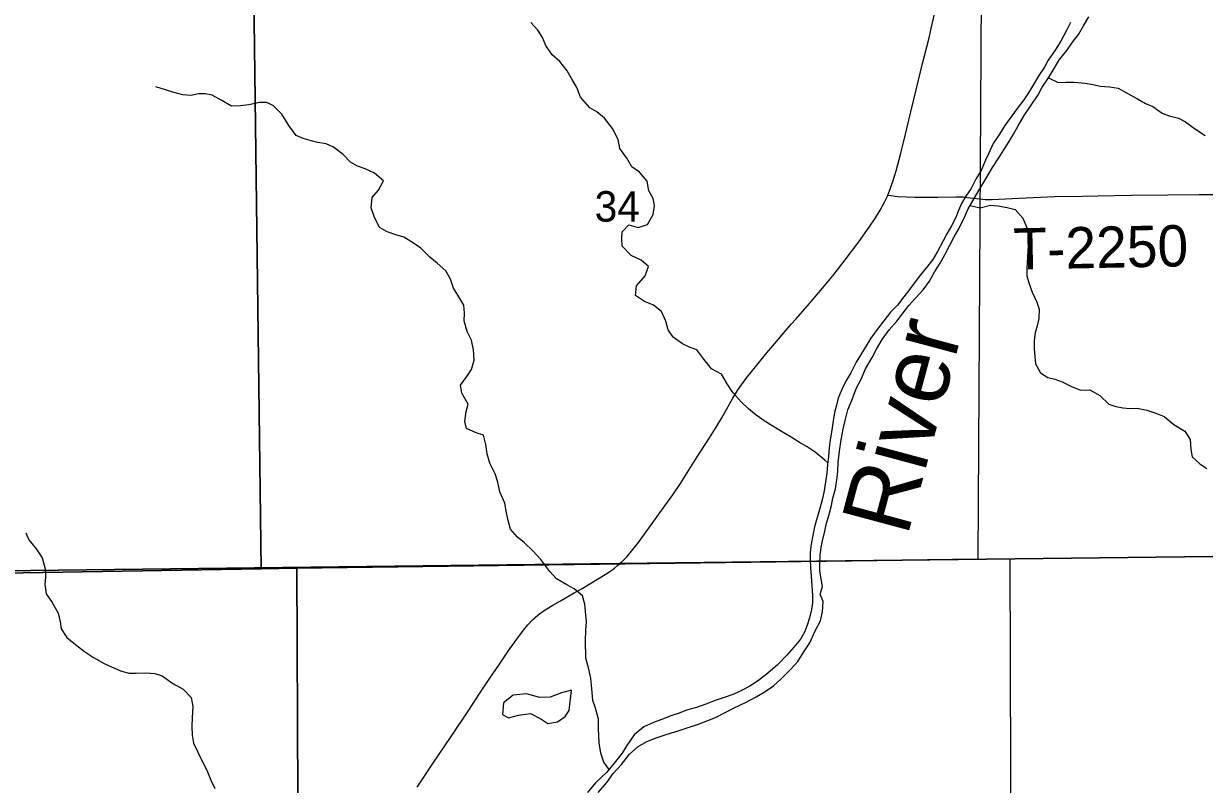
# Model space of a CAD drawing. Extents: x 1874609 to 2204689, y 815661 to 1281160.
# Drawn here: x 2059431 to 2068011, y 991678 to 997204 of the extents above; entities that cross this region are included whole.
import ezdxf

# ---------------------------------------------------------------- set-up
doc = ezdxf.new("R2010")
doc.units = 0
for name, color, linetype in [('GM_X_County_Road', 7, 'Continuous'), ('GM_X_Major_River', 7, 'Continuous'), ('GM_X_Major_River_Text', 7, 'Continuous'), ('GM_X_Minor_Lake', 7, 'Continuous'), ('GM_X_Minor_River', 7, 'Continuous'), ('GM_X_Section', 7, 'Continuous'), ('GM_X_Section_Text', 7, 'Continuous'), ('GM_X_Township', 7, 'Continuous'), ('GM_X_Township_Road', 7, 'Continuous'), ('GM_X_Township_Road_Text', 7, 'Continuous')]:
    doc.layers.add(name, color=color, linetype=linetype)

msp = doc.modelspace()

# ---------------------------------------------------------------- linework, layer by layer
at = {"layer": 'GM_X_County_Road'}
for points in [[(2065710.7, 995958.1), (2065726.1, 995996.1), (2065747.7, 996057.7), (2065771.3, 996135.9), (2065804.8, 996262.4), (2065824.5, 996341.8), (2065850.9, 996453), (2065877.9, 996564.6), (2065918, 996723.7), (2065963.7, 996915.3), (2066008.1, 997090.2), (2066027.1, 997169.9), (2066058.8, 997313.9)], [(2063758.8, 993277.6), (2063783, 993299.6), (2063816.9, 993334.4), (2063848.5, 993371.5), (2063899, 993435.7), (2063966.9, 993528.3), (2064091.2, 993701.5), (2064148.3, 993781.6), (2064203.5, 993862.8), (2064326.4, 994056.9), (2064414.7, 994194.2), (2064463.1, 994272.6), (2064504.8, 994340.6), (2064585.6, 994483.4), (2064619.6, 994539.8), (2064647.1, 994580.9), (2064686.5, 994633.6), (2064748.3, 994710.1), (2064769.2, 994735.1), (2064830.5, 994811.7), (2064915.3, 994912), (2065012, 995023.1), (2065044.8, 995059.6), (2065142, 995170.4), (2065237.4, 995282.8), (2065320.6, 995384.2), (2065401.2, 995487.5), (2065499.7, 995618.7), (2065576.4, 995725.1), (2065622.3, 995792.8), (2065656.1, 995848.8), (2065687, 995906.3), (2065707.7, 995950.7), (2065710.7, 995958.1)], [(2062291.3, 991658), (2062399.8, 991822.4), (2062538.1, 992025.9), (2062666.1, 992216.6), (2062746.4, 992340.3), (2062818.9, 992449.7), (2062883.3, 992544.8), (2062957, 992653.5), (2063014.2, 992733.7), (2063064.1, 992799.1), (2063095.6, 992837.1), (2063129.6, 992873), (2063166.3, 992906.2), (2063192.2, 992926.6), (2063233.3, 992954.2), (2063275.8, 992979.3), (2063332.9, 993011.6), (2063432.5, 993068.3), (2063489.1, 993101), (2063545.7, 993134.2), (2063602, 993167.8), (2063657.7, 993201.8), (2063698.1, 993228.7), (2063723.5, 993247.5), (2063747.4, 993267.3), (2063758.8, 993277.6)]]:
    msp.add_lwpolyline(points, dxfattribs=at)
at = {"layer": 'GM_X_Major_River'}
for points in [[(2066090.8, 995463.1), (2066128.6, 995529.4), (2066164.3, 995599.7), (2066194.1, 995655.9), (2066227.8, 995714.1), (2066271.5, 995802.4), (2066295.3, 995858.7), (2066339, 995935), (2066378.7, 996003.2), (2066422.4, 996077.5), (2066472.1, 996157.9), (2066517.8, 996228.2), (2066553.6, 996286.4), (2066593.4, 996348.7), (2066625.2, 996400.9), (2066658.9, 996461.2), (2066702.6, 996537.5), (2066752.3, 996611.8), (2066804, 996686.2), (2066833.8, 996742.4), (2066879.6, 996810.7), (2066919.3, 996879), (2066959, 996943.2), (2067010.8, 997009.5), (2067052.6, 997069.8), (2067096.4, 997124.1), (2067134.1, 997188.4), (2067171.9, 997252.6)], [(2067038, 997212), (2067012.2, 997159.8), (2066968.5, 997077.5), (2066926.7, 997011.2), (2066875, 996938.9), (2066849.2, 996888.7), (2066807.5, 996826.4), (2066777.7, 996774.2), (2066733.9, 996701.9), (2066700.1, 996651.7), (2066650.4, 996587.4), (2066612.6, 996535.1), (2066560.9, 996464.8), (2066523.1, 996400.5), (2066477.4, 996332.2), (2066445.6, 996264), (2066421.8, 996211.8), (2066388.1, 996137.5), (2066350.4, 996075.3), (2066316.6, 996007), (2066278.9, 995950.8), (2066247.1, 995898.5), (2066225.3, 995846.4), (2066205.5, 995796.2), (2066173.7, 995736), (2066139.9, 995677.7), (2066114.1, 995627.5)], [(2066114.1, 995627.5), (2066072.4, 995549.2), (2066038.7, 995491), (2065990.9, 995432.7), (2065949.1, 995378.4), (2065909.3, 995328.2), (2065869.5, 995273.9), (2065827.7, 995219.7), (2065781.9, 995159.4), (2065730.1, 995107.1), (2065682.4, 995044.8), (2065640.6, 994992.5), (2065586.8, 994920.2), (2065553, 994863.9), (2065511.3, 994795.7), (2065481.5, 994745.4), (2065441.8, 994667.2), (2065406.1, 994606.9), (2065374.3, 994542.7), (2065350.5, 994484.5), (2065336.8, 994432.3), (2065323, 994380.2), (2065313.2, 994318), (2065303.5, 994249.8), (2065291.8, 994181.7), (2065284, 994121.5), (2065280.3, 994059.4), (2065272.5, 994001.2), (2065268.8, 993939.1), (2065259.1, 993874.9), (2065247.3, 993810.8), (2065235.5, 993754.6), (2065215.8, 993682.4), (2065192.2, 993600.2), (2065178.4, 993548), (2065166.6, 993485.9), (2065154.9, 993423.7), (2065147.1, 993365.5), (2065147.4, 993313.5), (2065149.6, 993251.3), (2065153.9, 993189.2), (2065158.2, 993119.1), (2065164.5, 993051), (2065162.7, 992998.9), (2065156.9, 992948.8), (2065141.1, 992888.6), (2065125.4, 992834.5), (2065105.6, 992784.3), (2065075.8, 992732.1), (2065028, 992673.8), (2064976.2, 992615.5), (2064906.5, 992543.1), (2064824.7, 992474.6), (2064762.9, 992428.3), (2064709, 992392), (2064647.1, 992359.8), (2064591.2, 992333.5), (2064529.2, 992311.2), (2064463.3, 992288.9), (2064389.4, 992260.6), (2064321.4, 992236.3), (2064247.5, 992216), (2064193.6, 992195.7), (2064133.6, 992175.5), (2064079.7, 992153.2), (2064007.7, 992126.9), (2063937.8, 992096.6), (2063868, 992038.2), (2063814.3, 991959.8), (2063780.6, 991905.6), (2063722.8, 991831.3), (2063667.1, 991764.9), (2063587.4, 991688.5), (2063529.6, 991620.1)], [(2063605.7, 991618.4), (2063669.4, 991690.8), (2063715.1, 991757.1), (2063774.9, 991821.4), (2063834.6, 991897.8), (2063896.4, 991952.2), (2063960.3, 991988.4), (2064034.2, 992018.8), (2064108.1, 992043.1), (2064188.1, 992067.5), (2064260, 992091.8), (2064328, 992112.1), (2064389.9, 992136.3), (2064457.8, 992162.7), (2064527.7, 992199), (2064593.6, 992233.3), (2064677.5, 992273.7), (2064753.3, 992314.1), (2064811.2, 992348.3), (2064879.1, 992394.7), (2064936.9, 992445), (2065004.6, 992513.4), (2065056.4, 992571.7), (2065100.2, 992640), (2065143.9, 992706.3), (2065181.6, 992788.6), (2065221.3, 992866.9), (2065237, 992931.1), (2065240.7, 993007.2), (2065218.5, 993059.2), (2065236.2, 993115.4), (2065226, 993171.5), (2065217.8, 993227.5), (2065217.5, 993281.7), (2065219.3, 993341.8), (2065227, 993397.9), (2065236.8, 993448), (2065252.5, 993518.2), (2065266.3, 993574.4), (2065284.1, 993638.6), (2065301.8, 993704.8), (2065311.6, 993756.9), (2065331.3, 993825.1), (2065341, 993891.3), (2065346.8, 993947.4), (2065350.5, 994015.6), (2065360.2, 994097.8), (2065371.8, 994180), (2065387.5, 994258.2), (2065401.3, 994320.3), (2065420.9, 994398.6), (2065452.6, 994472.8), (2065484.3, 994559.1), (2065518, 994621.3), (2065549.8, 994695.6), (2065597.4, 994780), (2065629.2, 994838.2), (2065668.9, 994908.5), (2065720.7, 994978.8), (2065776.4, 995043.1), (2065814.2, 995093.4), (2065864, 995157.7), (2065911.8, 995210), (2065967.6, 995270.3), (2066013.3, 995332.6), (2066053.1, 995402.9), (2066090.8, 995463.1)]]:
    msp.add_lwpolyline(points, dxfattribs=at)
at = {"layer": 'GM_X_Minor_Lake'}
for points in [[(2063412.4, 992363.1), (2063340.5, 992342.8), (2063256.6, 992310.4), (2063182.5, 992310.1), (2063084.4, 992335.8), (2062988.4, 992325.4), (2062918.6, 992271.1), (2062910.9, 992184.9), (2062955, 992161), (2063027, 992181.3), (2063115, 992191.7), (2063189.2, 992153.9), (2063239.4, 992120), (2063309.3, 992132.3), (2063367.2, 992170.6), (2063395, 992214.8)], [(2063395, 992214.8), (2063412.4, 992363.1)]]:
    msp.add_lwpolyline(points, dxfattribs=at)
at = {"layer": 'GM_X_Minor_River'}
for points in [[(2065274.1, 994012.8), (2065254.4, 994033.2), (2065184.1, 994091.1), (2065123.9, 994128.9), (2065069.8, 994160.8), (2065009.6, 994200.6), (2064951.4, 994234.5), (2064819, 994314.1), (2064754.8, 994360), (2064698.5, 994405.8), (2064646.3, 994457.8), (2064584, 994523.6), (2064543.7, 994587.6), (2064501.4, 994657.6), (2064429.2, 994697.4), (2064372.8, 994767.3), (2064322.5, 994835.3), (2064270.4, 994855.1), (2064218.3, 994878.9), (2064152.1, 994926.8), (2064113.8, 994978.7), (2064097.5, 995042.8), (2064067.2, 995112.8), (2064007, 995158.7), (2063942.9, 995186.5), (2063876.6, 995230.3), (2063884.3, 995300.5), (2063948.1, 995370.9), (2063971.8, 995439.1), (2063919.6, 995487), (2063845.4, 995520.8), (2063781.1, 995588.7), (2063776.9, 995640.7), (2063780.7, 995690.8), (2063828.5, 995743.1), (2063896.6, 995723.3), (2063964.5, 995745.7), (2064006.2, 995817.9), (2064016, 995884.1), (2064005.8, 995934.2), (2063973.5, 995990.2), (2063961.2, 996060.2), (2063906.9, 996124.2), (2063850.7, 996164), (2063814.4, 996228), (2063764.1, 996295.9), (2063751.8, 996362), (2063709.5, 996442), (2063651.1, 996517.9), (2063596.9, 996563.8), (2063544.7, 996591.7), (2063476.4, 996669.6), (2063450.1, 996739.6), (2063419.8, 996793.6), (2063381.5, 996861.6), (2063327.2, 996929.5), (2063271, 996977.4), (2063224.7, 997045.3), (2063200.4, 997103.4), (2063168.2, 997157.3), (2063115.9, 997213.3)], [(2066878.8, 996809.5), (2066947.7, 996776.9), (2067003.8, 996779.1), (2067065.8, 996779.3), (2067143.9, 996771.6), (2067203.9, 996761.8), (2067254, 996750), (2067322.1, 996746.2), (2067386.1, 996736.4), (2067446.3, 996700.6), (2067524.5, 996658.8), (2067584.7, 996625), (2067636.8, 996601.1), (2067705.1, 996553.3), (2067755.2, 996533.4), (2067823.3, 996517.7), (2067873.4, 996489.8), (2067939.7, 996442), (2068017.9, 996392.2)], [(2063685.8, 991787.2), (2063646.8, 991839), (2063626.5, 991905), (2063614.2, 991979.1), (2063607.7, 992081.3), (2063607.4, 992151.4), (2063587.1, 992231.5), (2063566.8, 992287.5), (2063562.6, 992345.6), (2063558.4, 992397.7), (2063552.2, 992447.8), (2063537.9, 992513.9), (2063515.5, 992593.9), (2063515, 992724.2), (2063516.7, 992796.3), (2063520.4, 992858.4), (2063514.1, 992932.6), (2063509.9, 992986.7), (2063491.6, 993046.7), (2063431.4, 993098.6), (2063377.2, 993128.4), (2063303, 993172.2), (2063254.7, 993224.2), (2063188.3, 993312.1), (2063132, 993374), (2063071.8, 993431.9), (2063019.6, 993473.7), (2062969.3, 993531.7), (2062953, 993593.7), (2062938.8, 993649.8), (2062928.5, 993721.9), (2062892.1, 993803.9), (2062875.8, 993874), (2062857.6, 993934), (2062819.2, 994012), (2062798.9, 994078.1), (2062790.6, 994146.2), (2062772.3, 994214.2), (2062720.2, 994232.1), (2062648.1, 994263.8), (2062637.8, 994313.9), (2062647.5, 994386.1), (2062661.3, 994440.2), (2062615, 994520.2), (2062604.7, 994578.3), (2062650.5, 994640.6), (2062684.3, 994690.8), (2062706, 994759), (2062699.7, 994835.1), (2062685.4, 994905.2), (2062655.1, 994967.2), (2062632.8, 995045.3), (2062634.5, 995101.4), (2062630.3, 995159.5), (2062585.9, 995231.5), (2062553.7, 995283.4), (2062533.4, 995347.5), (2062499.2, 995409.5), (2062434.9, 995463.3), (2062382.7, 995507.2), (2062314.4, 995575.1), (2062244.1, 995620.9), (2062194, 995652.8), (2062135.9, 995670.6), (2062071.7, 995692.4), (2062017.6, 995722.3), (2061977.2, 995802.3), (2061957, 995866.3), (2061962.6, 995940.5), (2062008.4, 995994.8), (2062046.2, 996063), (2061979.9, 996116.9), (2061913.7, 996148.7), (2061857.6, 996168.5), (2061805.5, 996198.4), (2061753.2, 996254.3), (2061683, 996306.1), (2061628.8, 996330), (2061568.8, 996341.8), (2061512.7, 996355.6), (2061462.6, 996369.4), (2061410.4, 996391.2), (2061358.1, 996465.2), (2061307.7, 996547.2), (2061247.5, 996607), (2061197.3, 996630.9), (2061145.3, 996630.7), (2061067.3, 996614.4), (2061007.3, 996606.1), (2060941.3, 996603.9), (2060867.1, 996647.7), (2060800.9, 996683.5), (2060750.8, 996695.3), (2060700.8, 996693.2), (2060646.8, 996682.9), (2060588.8, 996686.7), (2060514.6, 996706.5), (2060462.5, 996724.3), (2060390.4, 996746.1)], [(2066308.7, 995882.1), (2066381.3, 995867), (2066457.2, 995885.3), (2066511.3, 995881.5), (2066579.4, 995867.7), (2066635.5, 995853.9), (2066691.8, 995790), (2066724.1, 995716), (2066732.4, 995647.9), (2066730.6, 995595.8), (2066725, 995505.6), (2066721.3, 995429.4), (2066721.5, 995371.3), (2066735.7, 995321.3), (2066760, 995253.2), (2066794.4, 995181.2), (2066810.6, 995129.2), (2066808.9, 995063.1), (2066797.1, 995008.9), (2066781.3, 994958.8), (2066773.5, 994902.6), (2066773.8, 994844.5), (2066780, 994784.4), (2066784.2, 994732.3), (2066820.5, 994666.3), (2066874.7, 994632.5), (2066924.8, 994620.7), (2066978.9, 994602.8), (2067045.1, 994567), (2067111.2, 994541.2), (2067179.2, 994543.5), (2067251.5, 994501.7), (2067317.7, 994439.8), (2067367.9, 994421.9), (2067419.9, 994414.1), (2067470, 994408.3), (2067524, 994410.5), (2067592.1, 994396.7), (2067658.2, 994374.9), (2067720.3, 994349.1), (2067788.6, 994293.3), (2067868.9, 994243.5), (2067907.1, 994183.5), (2067913.4, 994109.4), (2067923.7, 994057.3), (2067977.9, 994005.4), (2068028.1, 993971.6)], [(2059447.5, 993506.3), (2059467.7, 993454.3), (2059522, 993388.4), (2059566.3, 993324.4), (2059586.7, 993244.4), (2059588.9, 993182.3), (2059585.1, 993132.1), (2059593.4, 993062), (2059637.7, 992998.1), (2059682.1, 992922.1), (2059696.4, 992858), (2059704.6, 992808), (2059744.9, 992746), (2059807.1, 992694.2), (2059873.4, 992644.3), (2059939.6, 992600.5), (2060019.8, 992552.7), (2060090, 992522.9), (2060142.1, 992501), (2060198.2, 992485.2), (2060248.2, 992485.4), (2060320.3, 992487.7), (2060384.3, 992483.9), (2060438.4, 992466.1), (2060514.7, 992410.3), (2060588.9, 992370.5), (2060647.2, 992308.6), (2060659.5, 992244.5), (2060655.8, 992162.3), (2060654.1, 992100.2), (2060654.3, 992036.1), (2060664.6, 991978), (2060698.9, 991906), (2060729.2, 991846), (2060761.5, 991780), (2060791.8, 991708), (2060820, 991648)]]:
    msp.add_lwpolyline(points, dxfattribs=at)
at = {"layer": 'GM_X_Section'}
for points in [[(2061088.3, 998551), (2066396.8, 998639.5), (2066365.3, 993312.8), (2061417, 993247.5), (2061156.8, 993244.6)], [(2056110.2, 998433.6), (2061088.3, 998551), (2061156.8, 993244.6), (2056252.6, 993161.5), (2056214.6, 993163.4)], [(2061156.8, 993244.6), (2061417, 993247.5), (2061440.3, 987696.9), (2056326.2, 987545.1), (2056252.6, 993161.5)], [(2066365.3, 993312.8), (2066597.4, 993315.6), (2066613.9, 987971), (2061440.3, 987696.9), (2061417, 993247.5)]]:
    msp.add_lwpolyline(points, close=True, dxfattribs=at)
at = {"layer": 'GM_X_Township'}
for points in [[(2071959.5, 1001675.5), (2072020.6, 996047), (2072065.2, 993379.1), (2071977.7, 993380), (2063755.6, 993281.6), (2058867.8, 993223.1), (2056242, 993191.7), (2055481.5, 993182.6), (2054696.2, 993173.2), (2053568.5, 993168), (2050693, 993154.6), (2045626, 993121.5), (2045517.1, 995687.5), (2045484.9, 1001053.3)], [(2045626, 993121.5), (2050693, 993154.6), (2053568.5, 993168), (2054696.2, 993173.2), (2055481.5, 993182.6), (2056242, 993191.7), (2058867.8, 993223.1), (2063755.6, 993281.6), (2071977.7, 993380), (2071988.2, 991893.6), (2071996, 990692.5), (2072013.3, 988007.7), (2072047.3, 982706.5)]]:
    msp.add_lwpolyline(points, dxfattribs=at)
at = {"layer": 'GM_X_Township_Road'}
msp.add_lwpolyline([(2065710.7, 995958.1), (2065748.7, 995953.2), (2065780.6, 995949.1), (2065845.3, 995944.8), (2065910.6, 995943.1), (2065976.2, 995942.6), (2066074.7, 995943.9), (2066202.7, 995946.4), (2066231.3, 995945.6), (2066259.8, 995944.9), (2066287, 995942.1), (2066400.8, 995929), (2066418.9, 995927.5), (2066437.8, 995927), (2066469.8, 995926.3), (2066662.6, 995936.7), (2066925.1, 995947.2), (2067122.1, 995951.2), (2067237, 995953.9), (2067482.8, 995958.6), (2067744.7, 995961.4), (2067974, 995962.3), (2068088.6, 995964)], dxfattribs=at)

# ---------------------------------------------------------------- texts
at = {"layer": 'GM_X_Major_River_Text'}
msp.add_text('River', height=500.15, rotation=74.99462, dxfattribs=at).set_placement((2065852.1, 993470.5))
at = {"layer": 'GM_X_Section_Text'}
msp.add_text('34', height=221, rotation=0.00001, dxfattribs=at).set_placement((2063580.3, 995766.1))
at = {"layer": 'GM_X_Township_Road_Text'}
msp.add_text('T-2250', height=300, rotation=1.13325, dxfattribs=at).set_placement((2066625.8, 995416.9))

doc.saveas('drawing.dxf')
